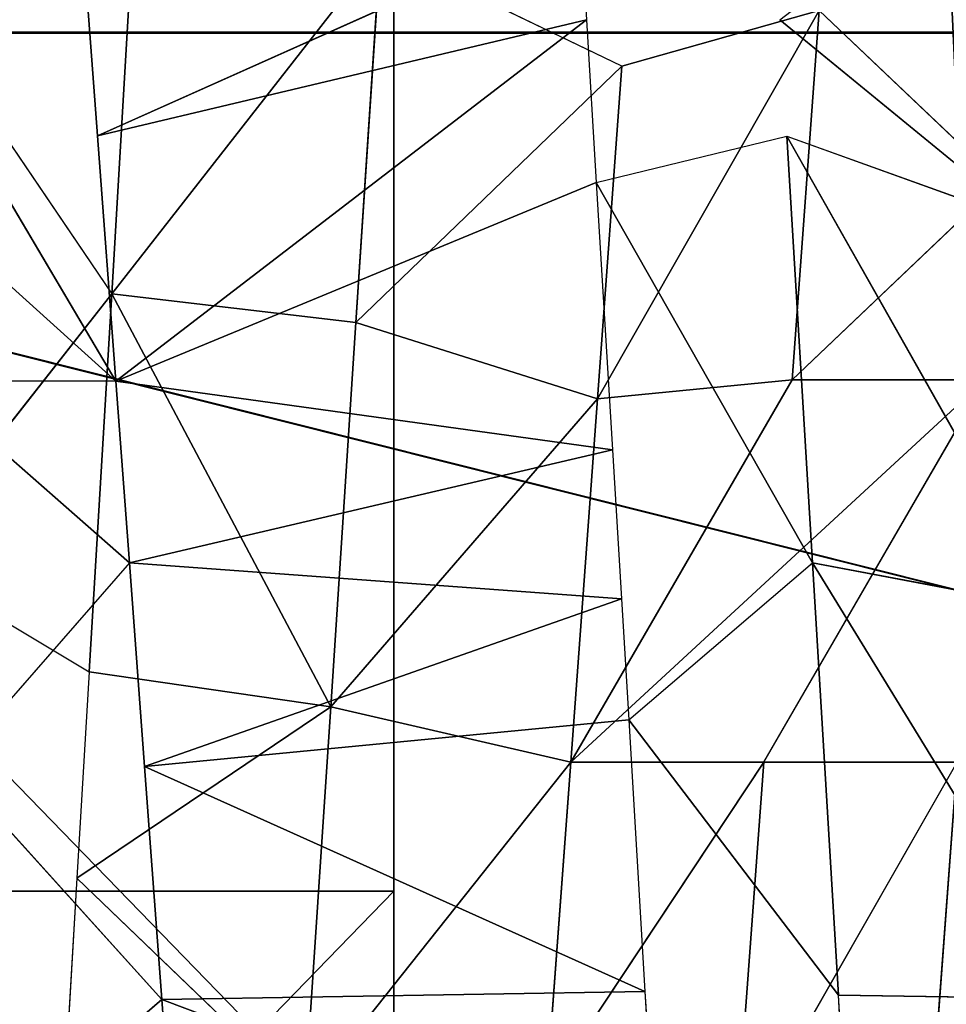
# Model space of a CAD drawing. Extents: x 143 to 263, y -61 to 82.
# Tile 268 of 656: x 153.646 to 154.066, y 72.245 to 72.691. Entities that reach past the tile are written whole.
import ezdxf

# ---------------------------------------------------------------- set-up
doc = ezdxf.new("R2010")
doc.units = 0
doc.header["$LTSCALE"] = 25.4
doc.layers.get('0').update_dxf_attribs({"color": 13, "linetype": 'CONTINUOUS'})

# ---------------------------------------------------------------- blocks, each defined once
blk = doc.blocks.new('ICE-BALL-8126_STL')
at = {"color": 41}
for p, q in [((9.54699, -48.99769, 93.24256), (9.54699, -50.79876, 93.24256)), ((9.54699, -48.99769, 93.24256), (9.54699, -50.79876, 93.24256)), ((9.5475, -50.79876, 96.6234), (9.5475, -48.99769, 96.6234)), ((9.5475, -50.79876, 96.6234), (9.5475, -48.99769, 96.6234)), ((9.98494, -49.73721, 96.69341), (9.78735, -49.85833, 96.87128)), ((9.98494, -49.73721, 96.69341), (9.78735, -49.85833, 96.87128)), ((9.98332, -49.84658, 96.88284), (9.98494, -49.73721, 96.69341)), ((9.98332, -49.84658, 96.88284), (9.98494, -49.73721, 96.69341)), ((9.59405, -49.86998, 96.84019), (9.80801, -49.74895, 96.68297)), ((9.59405, -49.86998, 96.84019), (9.80801, -49.74895, 96.68297)), ((9.80801, -49.74895, 96.68297), (9.78735, -49.85833, 96.87128)), ((9.80801, -49.74895, 96.68297), (9.78735, -49.85833, 96.87128)), ((9.54135, -49.87317, 96.8282), (9.63349, -49.7606, 96.6549)), ((9.59405, -49.86998, 96.84019), (9.63349, -49.7606, 96.6549)), ((9.61494, -49.77348, 93.40971), (9.53714, -49.8553, 93.43153)), ((9.61494, -49.77348, 93.40971), (9.70446, -49.86754, 93.38985)), ((9.87769, -49.88029, 93.36656), (9.70446, -49.78004, 93.38985)), ((9.70446, -49.86754, 93.38985), (9.70446, -49.78004, 93.38985)), ((10.00436, -49.80216, 93.3618), (9.87769, -49.79279, 93.36656)), ((10.05375, -49.89333, 93.36272), (9.87769, -49.79279, 93.36656)), ((9.87769, -49.88029, 93.36656), (9.87769, -49.79279, 93.36656)), ((10.06971, -49.84143, 96.88167), (9.98332, -49.84658, 96.88284)), ((9.98332, -49.84658, 96.88284), (9.78735, -49.85833, 96.87128)), ((9.98332, -49.84658, 96.88284), (9.78735, -49.85833, 96.87128)), ((9.85856, -49.94155, 96.87778), (9.98332, -49.84658, 96.88284)), ((9.70446, -49.86754, 93.38985), (9.53714, -49.8553, 93.43153)), ((9.70446, -49.86754, 93.38985), (9.53714, -49.8553, 93.43153)), ((9.71314, -49.95568, 93.38821), (9.53714, -49.8553, 93.43153)), ((9.71314, -49.95568, 93.38821), (9.53714, -49.8553, 93.43153)), ((9.56241, -49.94465, 93.42397), (9.53714, -49.8553, 93.43153)), ((9.78735, -49.85833, 96.87128), (9.59405, -49.86998, 96.84019)), ((9.78735, -49.85833, 96.87128), (9.59405, -49.86998, 96.84019)), ((9.61506, -49.95621, 96.84454), (9.78735, -49.85833, 96.87128)), ((9.85856, -49.94155, 96.87778), (9.78735, -49.85833, 96.87128)), ((9.61506, -49.95621, 96.84454), (9.59405, -49.86998, 96.84019)), ((9.87769, -49.96779, 93.36656), (9.70446, -49.86754, 93.38985)), ((9.87769, -49.96779, 93.36656), (9.70446, -49.86754, 93.38985)), ((9.71314, -49.95568, 93.38821), (9.70446, -49.86754, 93.38985)), ((9.71314, -49.95568, 93.38821), (9.70446, -49.86754, 93.38985)), ((10.05375, -49.89333, 93.36272), (9.87769, -49.88029, 93.36656)), ((9.87769, -49.96779, 93.36656), (9.87769, -49.88029, 93.36656)), ((9.87769, -49.88029, 93.36656), (10.02627, -49.97878, 93.36201)), ((9.87769, -49.88029, 93.36656), (10.02627, -49.97878, 93.36201)), ((10.05375, -49.89333, 93.36272), (9.87769, -49.88029, 93.36656)), ((9.87769, -49.96779, 93.36656), (9.87769, -49.88029, 93.36656)), ((9.98161, -49.93419, 96.88283), (10.06969, -49.92893, 96.88167)), ((10.06969, -49.92893, 96.88167), (9.98518, -50.15294, 96.50395)), ((10.06969, -49.92893, 96.88167), (9.98518, -50.15294, 96.50395)), ((9.85856, -49.94155, 96.87778), (9.98161, -49.93419, 96.88283)), ((9.98161, -49.93419, 96.88283), (9.87972, -50.16077, 96.49941)), ((9.98161, -49.93419, 96.88283), (9.87972, -50.16077, 96.49941)), ((9.98161, -49.93419, 96.88283), (9.98518, -50.15294, 96.50395)), ((9.98161, -49.93419, 96.88283), (9.98518, -50.15294, 96.50395)), ((9.80369, -49.94485, 96.87301), (9.85856, -49.94155, 96.87778)), ((9.85856, -49.94155, 96.87778), (9.87972, -50.16077, 96.49941)), ((9.85856, -49.94155, 96.87778), (9.87972, -50.16077, 96.49941)), ((9.56241, -49.94465, 93.42397), (9.50965, -50.05402, 93.24202)), ((9.71314, -49.95568, 93.38821), (9.56241, -49.94465, 93.42397)), ((9.56241, -49.94465, 93.42397), (9.67855, -50.06505, 93.20195)), ((9.56241, -49.94465, 93.42397), (9.67855, -50.06505, 93.20195)), ((9.71314, -49.95568, 93.38821), (9.56241, -49.94465, 93.42397)), ((9.73613, -49.94891, 96.86497), (9.80369, -49.94485, 96.87301)), ((9.80369, -49.94485, 96.87301), (9.7874, -50.16766, 96.48957)), ((9.80369, -49.94485, 96.87301), (9.7874, -50.16766, 96.48957)), ((9.87972, -50.16077, 96.49941), (9.80369, -49.94485, 96.87301)), ((9.87972, -50.16077, 96.49941), (9.80369, -49.94485, 96.87301)), ((9.61506, -49.95621, 96.84454), (9.73613, -49.94891, 96.86497)), ((9.73613, -49.94891, 96.86497), (9.70517, -50.17381, 96.47611)), ((9.73613, -49.94891, 96.86497), (9.70517, -50.17381, 96.47611)), ((9.73613, -49.94891, 96.86497), (9.7874, -50.16766, 96.48957)), ((9.73613, -49.94891, 96.86497), (9.7874, -50.16766, 96.48957)), ((9.54135, -49.96067, 96.82821), (9.61506, -49.95621, 96.84454)), ((9.61506, -49.95621, 96.84454), (9.70517, -50.17381, 96.47611)), ((9.61506, -49.95621, 96.84454), (9.70517, -50.17381, 96.47611)), ((9.67855, -50.06505, 93.20195), (9.71314, -49.95568, 93.38821)), ((9.67855, -50.06505, 93.20195), (9.71314, -49.95568, 93.38821)), ((9.87769, -49.96779, 93.36656), (9.71314, -49.95568, 93.38821)), ((9.71314, -49.95568, 93.38821), (9.85264, -50.07648, 93.17854)), ((9.71314, -49.95568, 93.38821), (9.85264, -50.07648, 93.17854)), ((9.87769, -49.96779, 93.36656), (9.71314, -49.95568, 93.38821)), ((9.49606, -49.96341, 96.81667), (9.54135, -49.96067, 96.82821)), ((9.70517, -50.17381, 96.47611), (9.54135, -49.96067, 96.82821)), ((9.54135, -49.96067, 96.82821), (9.59397, -50.18216, 96.45065)), ((9.54135, -49.96067, 96.82821), (9.59397, -50.18216, 96.45065)), ((9.70517, -50.17381, 96.47611), (9.54135, -49.96067, 96.82821)), ((9.49606, -49.96341, 96.81667), (9.59397, -50.18216, 96.45065)), ((9.49606, -49.96341, 96.81667), (9.59397, -50.18216, 96.45065)), ((9.87769, -49.96779, 93.36656), (9.85264, -50.07648, 93.17854)), ((9.87769, -49.96779, 93.36656), (9.85264, -50.07648, 93.17854)), ((10.02627, -49.97878, 93.36201), (9.87769, -49.96779, 93.36656)), ((10.02627, -49.97878, 93.36201), (9.87769, -49.96779, 93.36656)), ((10.02943, -50.08816, 93.1726), (9.87769, -49.96779, 93.36656)), ((10.02943, -50.08816, 93.1726), (9.87769, -49.96779, 93.36656)), ((8.96961, -50.04787, 95.4541), (9.93617, -50.04787, 96.08585)), ((8.96961, -50.04787, 95.4541), (9.93617, -50.04787, 96.08585)), ((10.06383, -50.04787, 93.77998), (9.03345, -50.04787, 94.30116)), ((10.06383, -50.04787, 93.77998), (9.03345, -50.04787, 94.30116)), ((9.93617, -50.04787, 96.08585), (9.93617, -51.04787, 96.08585)), ((9.93617, -50.04787, 96.08585), (9.93617, -51.04787, 96.08585)), ((9.93617, -50.04787, 96.08585), (10.96655, -50.04787, 95.56466)), ((9.93617, -50.04787, 96.08585), (10.96655, -50.04787, 95.56466)), ((9.67855, -50.06505, 93.20195), (9.50965, -50.05402, 93.24202)), ((9.50965, -50.05402, 93.24202), (9.66559, -50.1757, 93.0118)), ((9.50965, -50.05402, 93.24202), (9.66559, -50.1757, 93.0118)), ((9.67855, -50.06505, 93.20195), (9.50965, -50.05402, 93.24202)), ((9.67855, -50.06505, 93.20195), (9.66559, -50.1757, 93.0118)), ((9.67855, -50.06505, 93.20195), (9.66559, -50.1757, 93.0118)), ((9.85264, -50.07648, 93.17854), (9.67855, -50.06505, 93.20195)), ((9.85264, -50.07648, 93.17854), (9.67855, -50.06505, 93.20195)), ((9.85264, -50.07648, 93.17854), (9.66559, -50.1757, 93.0118)), ((9.85264, -50.07648, 93.17854), (9.66559, -50.1757, 93.0118)), ((9.85264, -50.07648, 93.17854), (9.83679, -50.18586, 92.98975)), ((9.85264, -50.07648, 93.17854), (9.83679, -50.18586, 92.98975)), ((9.85264, -50.07648, 93.17854), (10.02943, -50.08816, 93.1726)), ((9.93029, -50.19143, 92.98415), (9.85264, -50.07648, 93.17854)), ((9.85264, -50.07648, 93.17854), (10.02943, -50.08816, 93.1726)), ((9.93029, -50.19143, 92.98415), (9.85264, -50.07648, 93.17854)), ((9.93029, -50.19143, 92.98415), (10.02943, -50.08816, 93.1726)), ((9.93029, -50.19143, 92.98415), (10.02943, -50.08816, 93.1726)), ((9.98518, -50.15294, 96.50395), (10.05598, -50.14769, 96.50303)), ((9.87972, -50.16077, 96.49941), (9.98518, -50.15294, 96.50395)), ((9.87972, -50.24827, 96.49941), (9.98518, -50.15294, 96.50395)), ((10.05598, -50.23519, 96.50303), (9.98518, -50.15294, 96.50395)), ((9.7874, -50.16766, 96.48957), (9.87972, -50.16077, 96.49941)), ((9.45689, -50.1634, 93.06007), (9.66559, -50.1757, 93.0118)), ((9.45689, -50.1634, 93.06007), (9.66559, -50.1757, 93.0118)), ((9.70517, -50.17381, 96.47611), (9.7874, -50.16766, 96.48957)), ((9.7874, -50.16766, 96.48957), (9.70517, -50.26131, 96.47611)), ((9.7874, -50.16766, 96.48957), (9.87972, -50.24827, 96.49941)), ((9.70517, -50.17381, 96.47611), (9.53558, -50.27406, 96.43382)), ((9.59397, -50.18216, 96.45065), (9.70517, -50.17381, 96.47611)), ((9.70517, -50.17381, 96.47611), (9.70517, -50.26131, 96.47611)), ((9.54675, -50.25619, 93.03632), (9.66559, -50.1757, 93.0118)), ((9.66559, -50.1757, 93.0118), (9.83679, -50.18586, 92.98975)), ((9.78613, -50.27035, 92.99467), (9.66559, -50.1757, 93.0118)), ((9.66559, -50.1757, 93.0118), (9.83679, -50.18586, 92.98975)), ((9.53558, -50.18656, 96.43382), (9.59397, -50.18216, 96.45065)), ((9.78613, -50.27035, 92.99467), (9.83679, -50.18586, 92.98975)), ((9.83679, -50.18586, 92.98975), (9.93029, -50.19143, 92.98415)), ((9.93029, -50.19143, 92.98415), (10.0326, -50.19753, 92.98318))]:
    blk.add_line(p, q, dxfattribs=at)
mesh = blk.add_polyface(dxfattribs=at)
corners = [(9.54699, -50.79876, 93.24256), (10, -48.99556, 93.18291), (9.54699, -48.99769, 93.24256), (10, -50.79671, 93.18291)]
mesh.append_faces([[corners[k] for k in face] for face in [(0, 1, 2), (1, 0, 3)]], dxfattribs={"vtx0": -1, "color": 41})
mesh = blk.add_polyface(dxfattribs=at)
corners = [(10, -48.99556, 96.68291), (9.5475, -50.79876, 96.6234), (9.5475, -48.99769, 96.6234), (10, -50.79671, 96.68291)]
mesh.append_faces([[corners[k] for k in face] for face in [(0, 1, 2), (1, 0, 3)]], dxfattribs={"vtx0": -1, "color": 41})
mesh = blk.add_polyface(dxfattribs=at)
corners = [(9.54699, -50.79876, 93.24256), (9.125, -49.00351, 93.41737), (9.125, -50.80437, 93.41737), (9.54699, -48.99769, 93.24256)]
mesh.append_faces([[corners[k] for k in face] for face in [(0, 1, 2), (1, 0, 3)]], dxfattribs={"vtx0": -1, "color": 41})
mesh = blk.add_polyface(dxfattribs=at)
corners = [(9.5475, -48.99769, 96.6234), (9.125, -50.80437, 96.44846), (9.125, -49.00351, 96.44846), (9.5475, -50.79876, 96.6234)]
mesh.append_faces([[corners[k] for k in face] for face in [(0, 1, 2), (1, 0, 3)]], dxfattribs={"vtx0": -1, "color": 41})
mesh = blk.add_polyface(dxfattribs=at)
corners = [(23, -49.17873, 107.66647), (0, -50.23174, 102.62744), (23, -50.23174, 102.62744), (0, -49.17873, 107.66647)]
mesh.append_faces([[corners[k] for k in face] for face in [(0, 1, 2), (1, 0, 3)]], dxfattribs={"vtx0": -1, "color": 41})
mesh = blk.add_polyface(dxfattribs=at)
corners = [(23, -50.23174, 87.23838), (0, -49.17873, 82.19936), (23, -49.17873, 82.19936), (0, -50.23174, 87.23838)]
mesh.append_faces([[corners[k] for k in face] for face in [(0, 1, 2), (1, 0, 3)]], dxfattribs={"vtx0": -1, "color": 41})
mesh = blk.add_polyface(dxfattribs=at)
corners = [(9.87769, -49.79279, 93.36656), (10.00436, -49.80216, 93.3618), (9.93031, -49.57893, 92.98415)]
mesh.append_faces([[corners[k] for k in face] for face in [(0, 1, 2)]], dxfattribs={"color": 41})
mesh = blk.add_polyface(dxfattribs=at)
corners = [(10.00436, -49.80216, 93.3618), (10.00542, -49.58341, 92.98292), (9.93031, -49.57893, 92.98415)]
mesh.append_faces([[corners[k] for k in face] for face in [(0, 1, 2)]], dxfattribs={"color": 41})
mesh = blk.add_polyface(dxfattribs=at)
corners = [(10.06971, -49.84143, 96.88167), (9.98494, -49.73721, 96.69341), (10.16161, -49.72554, 96.68604)]
mesh.append_faces([[corners[k] for k in face] for face in [(0, 1, 2)]], dxfattribs={"color": 41})
mesh = blk.add_polyface(dxfattribs=at)
corners = [(9.98332, -49.84658, 96.88284), (9.78735, -49.85833, 96.87128), (9.98494, -49.73721, 96.69341)]
mesh.append_faces([[corners[k] for k in face] for face in [(0, 1, 2)]], dxfattribs={"color": 41})
mesh = blk.add_polyface(dxfattribs=at)
corners = [(9.78735, -49.85833, 96.87128), (9.80801, -49.74895, 96.68297), (9.98494, -49.73721, 96.69341)]
mesh.append_faces([[corners[k] for k in face] for face in [(0, 1, 2)]], dxfattribs={"color": 41})
mesh = blk.add_polyface(dxfattribs=at)
corners = [(9.98332, -49.84658, 96.88284), (9.98494, -49.73721, 96.69341), (10.06971, -49.84143, 96.88167)]
mesh.append_faces([[corners[k] for k in face] for face in [(0, 1, 2)]], dxfattribs={"color": 41})
mesh = blk.add_polyface(dxfattribs=at)
corners = [(9.59405, -49.86998, 96.84019), (9.63349, -49.7606, 96.6549), (9.80801, -49.74895, 96.68297)]
mesh.append_faces([[corners[k] for k in face] for face in [(0, 1, 2)]], dxfattribs={"color": 41})
mesh = blk.add_polyface(dxfattribs=at)
corners = [(9.78735, -49.85833, 96.87128), (9.59405, -49.86998, 96.84019), (9.80801, -49.74895, 96.68297)]
mesh.append_faces([[corners[k] for k in face] for face in [(0, 1, 2)]], dxfattribs={"color": 41})
mesh = blk.add_polyface(dxfattribs=at)
corners = [(9.54135, -49.87317, 96.8282), (9.46397, -49.77198, 96.60988), (9.63349, -49.7606, 96.6549)]
mesh.append_faces([[corners[k] for k in face] for face in [(0, 1, 2)]], dxfattribs={"color": 41})
mesh = blk.add_polyface(dxfattribs=at)
corners = [(9.70446, -49.86754, 93.38985), (9.61494, -49.77348, 93.40971), (9.53714, -49.8553, 93.43153)]
mesh.append_faces([[corners[k] for k in face] for face in [(0, 1, 2)]], dxfattribs={"color": 41})
mesh = blk.add_polyface(dxfattribs=at)
corners = [(9.87769, -49.96779, 93.36656), (9.70446, -49.78004, 93.38985), (9.70446, -49.86754, 93.38985), (9.87769, -49.88029, 93.36656)]
mesh.append_faces([[corners[k] for k in face] for face in [(0, 1, 2), (1, 0, 3)]], dxfattribs={"vtx0": -1, "color": 41})
mesh = blk.add_polyface(dxfattribs=at)
corners = [(10.05375, -49.89333, 93.36272), (9.87769, -49.79279, 93.36656), (9.87769, -49.88029, 93.36656)]
mesh.append_faces([[corners[k] for k in face] for face in [(0, 1, 2)]], dxfattribs={"color": 41})
mesh = blk.add_polyface(dxfattribs=at)
corners = [(9.98332, -49.84658, 96.88284), (9.85856, -49.94155, 96.87778), (9.78735, -49.85833, 96.87128)]
mesh.append_faces([[corners[k] for k in face] for face in [(0, 1, 2)]], dxfattribs={"color": 41})
mesh = blk.add_polyface(dxfattribs=at)
corners = [(9.71314, -49.95568, 93.38821), (9.70446, -49.86754, 93.38985), (9.53714, -49.8553, 93.43153)]
mesh.append_faces([[corners[k] for k in face] for face in [(0, 1, 2)]], dxfattribs={"color": 41})
mesh = blk.add_polyface(dxfattribs=at)
corners = [(9.71314, -49.95568, 93.38821), (9.53714, -49.8553, 93.43153), (9.56241, -49.94465, 93.42397)]
mesh.append_faces([[corners[k] for k in face] for face in [(0, 1, 2)]], dxfattribs={"color": 41})
mesh = blk.add_polyface(dxfattribs=at)
corners = [(9.78735, -49.85833, 96.87128), (9.61506, -49.95621, 96.84454), (9.59405, -49.86998, 96.84019)]
mesh.append_faces([[corners[k] for k in face] for face in [(0, 1, 2)]], dxfattribs={"color": 41})
mesh = blk.add_polyface(dxfattribs=at)
corners = [(9.87769, -49.96779, 93.36656), (9.70446, -49.86754, 93.38985), (9.71314, -49.95568, 93.38821)]
mesh.append_faces([[corners[k] for k in face] for face in [(0, 1, 2)]], dxfattribs={"color": 41})
mesh = blk.add_polyface(dxfattribs=at)
corners = [(10.02627, -49.97878, 93.36201), (9.87769, -49.88029, 93.36656), (9.87769, -49.96779, 93.36656)]
mesh.append_faces([[corners[k] for k in face] for face in [(0, 1, 2)]], dxfattribs={"color": 41})
mesh = blk.add_polyface(dxfattribs=at)
corners = [(10.05375, -49.89333, 93.36272), (9.87769, -49.88029, 93.36656), (10.02627, -49.97878, 93.36201)]
mesh.append_faces([[corners[k] for k in face] for face in [(0, 1, 2)]], dxfattribs={"color": 41})
mesh = blk.add_polyface(dxfattribs=at)
corners = [(9.98161, -49.93419, 96.88283), (10.06969, -49.92893, 96.88167), (9.98518, -50.15294, 96.50395)]
mesh.append_faces([[corners[k] for k in face] for face in [(0, 1, 2)]], dxfattribs={"color": 41})
mesh = blk.add_polyface(dxfattribs=at)
corners = [(10.06969, -49.92893, 96.88167), (10.05598, -50.14769, 96.50303), (9.98518, -50.15294, 96.50395)]
mesh.append_faces([[corners[k] for k in face] for face in [(0, 1, 2)]], dxfattribs={"color": 41})
mesh = blk.add_polyface(dxfattribs=at)
corners = [(9.98161, -49.93419, 96.88283), (9.87972, -50.16077, 96.49941), (9.85856, -49.94155, 96.87778)]
mesh.append_faces([[corners[k] for k in face] for face in [(0, 1, 2)]], dxfattribs={"color": 41})
mesh = blk.add_polyface(dxfattribs=at)
corners = [(9.98161, -49.93419, 96.88283), (9.98518, -50.15294, 96.50395), (9.87972, -50.16077, 96.49941)]
mesh.append_faces([[corners[k] for k in face] for face in [(0, 1, 2)]], dxfattribs={"color": 41})
mesh = blk.add_polyface(dxfattribs=at)
corners = [(9.85856, -49.94155, 96.87778), (9.87972, -50.16077, 96.49941), (9.80369, -49.94485, 96.87301)]
mesh.append_faces([[corners[k] for k in face] for face in [(0, 1, 2)]], dxfattribs={"color": 41})
mesh = blk.add_polyface(dxfattribs=at)
corners = [(9.56241, -49.94465, 93.42397), (9.50965, -50.05402, 93.24202), (9.67855, -50.06505, 93.20195)]
mesh.append_faces([[corners[k] for k in face] for face in [(0, 1, 2)]], dxfattribs={"color": 41})
mesh = blk.add_polyface(dxfattribs=at)
corners = [(9.56241, -49.94465, 93.42397), (9.67855, -50.06505, 93.20195), (9.71314, -49.95568, 93.38821)]
mesh.append_faces([[corners[k] for k in face] for face in [(0, 1, 2)]], dxfattribs={"color": 41})
mesh = blk.add_polyface(dxfattribs=at)
corners = [(9.80369, -49.94485, 96.87301), (9.7874, -50.16766, 96.48957), (9.73613, -49.94891, 96.86497)]
mesh.append_faces([[corners[k] for k in face] for face in [(0, 1, 2)]], dxfattribs={"color": 41})
mesh = blk.add_polyface(dxfattribs=at)
corners = [(9.80369, -49.94485, 96.87301), (9.87972, -50.16077, 96.49941), (9.7874, -50.16766, 96.48957)]
mesh.append_faces([[corners[k] for k in face] for face in [(0, 1, 2)]], dxfattribs={"color": 41})
mesh = blk.add_polyface(dxfattribs=at)
corners = [(9.73613, -49.94891, 96.86497), (9.70517, -50.17381, 96.47611), (9.61506, -49.95621, 96.84454)]
mesh.append_faces([[corners[k] for k in face] for face in [(0, 1, 2)]], dxfattribs={"color": 41})
mesh = blk.add_polyface(dxfattribs=at)
corners = [(9.73613, -49.94891, 96.86497), (9.7874, -50.16766, 96.48957), (9.70517, -50.17381, 96.47611)]
mesh.append_faces([[corners[k] for k in face] for face in [(0, 1, 2)]], dxfattribs={"color": 41})
mesh = blk.add_polyface(dxfattribs=at)
corners = [(9.61506, -49.95621, 96.84454), (9.70517, -50.17381, 96.47611), (9.54135, -49.96067, 96.82821)]
mesh.append_faces([[corners[k] for k in face] for face in [(0, 1, 2)]], dxfattribs={"color": 41})
mesh = blk.add_polyface(dxfattribs=at)
corners = [(9.71314, -49.95568, 93.38821), (9.67855, -50.06505, 93.20195), (9.85264, -50.07648, 93.17854)]
mesh.append_faces([[corners[k] for k in face] for face in [(0, 1, 2)]], dxfattribs={"color": 41})
mesh = blk.add_polyface(dxfattribs=at)
corners = [(9.71314, -49.95568, 93.38821), (9.85264, -50.07648, 93.17854), (9.87769, -49.96779, 93.36656)]
mesh.append_faces([[corners[k] for k in face] for face in [(0, 1, 2)]], dxfattribs={"color": 41})
mesh = blk.add_polyface(dxfattribs=at)
corners = [(9.54135, -49.96067, 96.82821), (9.59397, -50.18216, 96.45065), (9.49606, -49.96341, 96.81667)]
mesh.append_faces([[corners[k] for k in face] for face in [(0, 1, 2)]], dxfattribs={"color": 41})
mesh = blk.add_polyface(dxfattribs=at)
corners = [(9.54135, -49.96067, 96.82821), (9.70517, -50.17381, 96.47611), (9.59397, -50.18216, 96.45065)]
mesh.append_faces([[corners[k] for k in face] for face in [(0, 1, 2)]], dxfattribs={"color": 41})
mesh = blk.add_polyface(dxfattribs=at)
corners = [(9.49606, -49.96341, 96.81667), (9.59397, -50.18216, 96.45065), (9.53558, -50.18656, 96.43382)]
mesh.append_faces([[corners[k] for k in face] for face in [(0, 1, 2)]], dxfattribs={"color": 41})
mesh = blk.add_polyface(dxfattribs=at)
corners = [(9.87769, -49.96779, 93.36656), (9.85264, -50.07648, 93.17854), (10.02943, -50.08816, 93.1726)]
mesh.append_faces([[corners[k] for k in face] for face in [(0, 1, 2)]], dxfattribs={"color": 41})
mesh = blk.add_polyface(dxfattribs=at)
corners = [(9.87769, -49.96779, 93.36656), (10.02943, -50.08816, 93.1726), (10.02627, -49.97878, 93.36201)]
mesh.append_faces([[corners[k] for k in face] for face in [(0, 1, 2)]], dxfattribs={"color": 41})
mesh = blk.add_polyface(dxfattribs=at)
corners = [(9.93617, -51.04787, 96.08585), (8.96961, -50.04787, 95.4541), (8.96961, -51.04787, 95.4541), (9.93617, -50.04787, 96.08585)]
mesh.append_faces([[corners[k] for k in face] for face in [(0, 1, 2), (1, 0, 3)]], dxfattribs={"vtx0": -1, "color": 41})
mesh = blk.add_polyface(dxfattribs=at)
corners = [(9.03345, -50.04787, 94.30116), (11.03039, -50.04787, 94.41172), (10.06383, -50.04787, 93.77998), (8.96961, -50.04787, 95.4541), (10.96655, -50.04787, 95.56466), (9.93617, -50.04787, 96.08585)]
mesh.append_faces([[corners[k] for k in face] for face in [(0, 1, 2), (4, 3, 5)]], dxfattribs={"vtx0": -1, "color": 41})
mesh.append_faces([[corners[k] for k in face] for face in [(1, 3, 4)]], dxfattribs={"vtx0": -1, "vtx1": -1, "color": 41})
mesh.append_faces([[corners[k] for k in face] for face in [(1, 0, 3)]], dxfattribs={"vtx0": -1, "vtx2": -1, "color": 41})
mesh = blk.add_polyface(dxfattribs=at)
corners = [(10.06383, -50.04787, 93.77998), (9.03345, -51.04787, 94.30116), (9.03345, -50.04787, 94.30116), (10.06383, -51.04787, 93.77998)]
mesh.append_faces([[corners[k] for k in face] for face in [(0, 1, 2), (1, 0, 3)]], dxfattribs={"vtx0": -1, "color": 41})
mesh = blk.add_polyface(dxfattribs=at)
corners = [(10.96655, -51.04787, 95.56466), (9.93617, -50.04787, 96.08585), (9.93617, -51.04787, 96.08585), (10.96655, -50.04787, 95.56466)]
mesh.append_faces([[corners[k] for k in face] for face in [(0, 1, 2), (1, 0, 3)]], dxfattribs={"vtx0": -1, "color": 41})
mesh = blk.add_polyface(dxfattribs=at)
corners = [(9.50965, -50.05402, 93.24202), (9.45689, -50.1634, 93.06007), (9.66559, -50.1757, 93.0118)]
mesh.append_faces([[corners[k] for k in face] for face in [(0, 1, 2)]], dxfattribs={"color": 41})
mesh = blk.add_polyface(dxfattribs=at)
corners = [(9.50965, -50.05402, 93.24202), (9.66559, -50.1757, 93.0118), (9.67855, -50.06505, 93.20195)]
mesh.append_faces([[corners[k] for k in face] for face in [(0, 1, 2)]], dxfattribs={"color": 41})
mesh = blk.add_polyface(dxfattribs=at)
corners = [(9.67855, -50.06505, 93.20195), (9.66559, -50.1757, 93.0118), (9.85264, -50.07648, 93.17854)]
mesh.append_faces([[corners[k] for k in face] for face in [(0, 1, 2)]], dxfattribs={"color": 41})
mesh = blk.add_polyface(dxfattribs=at)
corners = [(9.85264, -50.07648, 93.17854), (9.66559, -50.1757, 93.0118), (9.83679, -50.18586, 92.98975)]
mesh.append_faces([[corners[k] for k in face] for face in [(0, 1, 2)]], dxfattribs={"color": 41})
mesh = blk.add_polyface(dxfattribs=at)
corners = [(9.85264, -50.07648, 93.17854), (9.83679, -50.18586, 92.98975), (9.93029, -50.19143, 92.98415)]
mesh.append_faces([[corners[k] for k in face] for face in [(0, 1, 2)]], dxfattribs={"color": 41})
mesh = blk.add_polyface(dxfattribs=at)
corners = [(9.85264, -50.07648, 93.17854), (9.93029, -50.19143, 92.98415), (10.02943, -50.08816, 93.1726)]
mesh.append_faces([[corners[k] for k in face] for face in [(0, 1, 2)]], dxfattribs={"color": 41})
mesh = blk.add_polyface(dxfattribs=at)
corners = [(10.02943, -50.08816, 93.1726), (9.93029, -50.19143, 92.98415), (10.0326, -50.19753, 92.98318)]
mesh.append_faces([[corners[k] for k in face] for face in [(0, 1, 2)]], dxfattribs={"color": 41})
mesh = blk.add_polyface(dxfattribs=at)
corners = [(10.05598, -50.23519, 96.50303), (9.87972, -50.24827, 96.49941), (9.98518, -50.15294, 96.50395)]
mesh.append_faces([[corners[k] for k in face] for face in [(0, 1, 2)]], dxfattribs={"color": 41})
mesh = blk.add_polyface(dxfattribs=at)
corners = [(9.66559, -50.1757, 93.0118), (9.45689, -50.1634, 93.06007), (9.54675, -50.25619, 93.03632)]
mesh.append_faces([[corners[k] for k in face] for face in [(0, 1, 2)]], dxfattribs={"color": 41})
mesh = blk.add_polyface(dxfattribs=at)
corners = [(9.87972, -50.24827, 96.49941), (9.70517, -50.26131, 96.47611), (9.7874, -50.16766, 96.48957)]
mesh.append_faces([[corners[k] for k in face] for face in [(0, 1, 2)]], dxfattribs={"color": 41})
mesh = blk.add_polyface(dxfattribs=at)
corners = [(9.70517, -50.17381, 96.47611), (9.53558, -50.36156, 96.43382), (9.53558, -50.27406, 96.43382), (9.70517, -50.26131, 96.47611)]
mesh.append_faces([[corners[k] for k in face] for face in [(0, 1, 2), (1, 0, 3)]], dxfattribs={"vtx0": -1, "color": 41})
mesh = blk.add_polyface(dxfattribs=at)
corners = [(9.83679, -50.18586, 92.98975), (9.66559, -50.1757, 93.0118), (9.78613, -50.27035, 92.99467)]
mesh.append_faces([[corners[k] for k in face] for face in [(0, 1, 2)]], dxfattribs={"color": 41})

msp = doc.modelspace()

# ---------------------------------------------------------------- block references
at = {"color": 0, "rotation": 270}
msp.add_blockref('ICE-BALL-8126_STL', (203.86356, 82.23263), dxfattribs=at)

doc.saveas('drawing.dxf')
